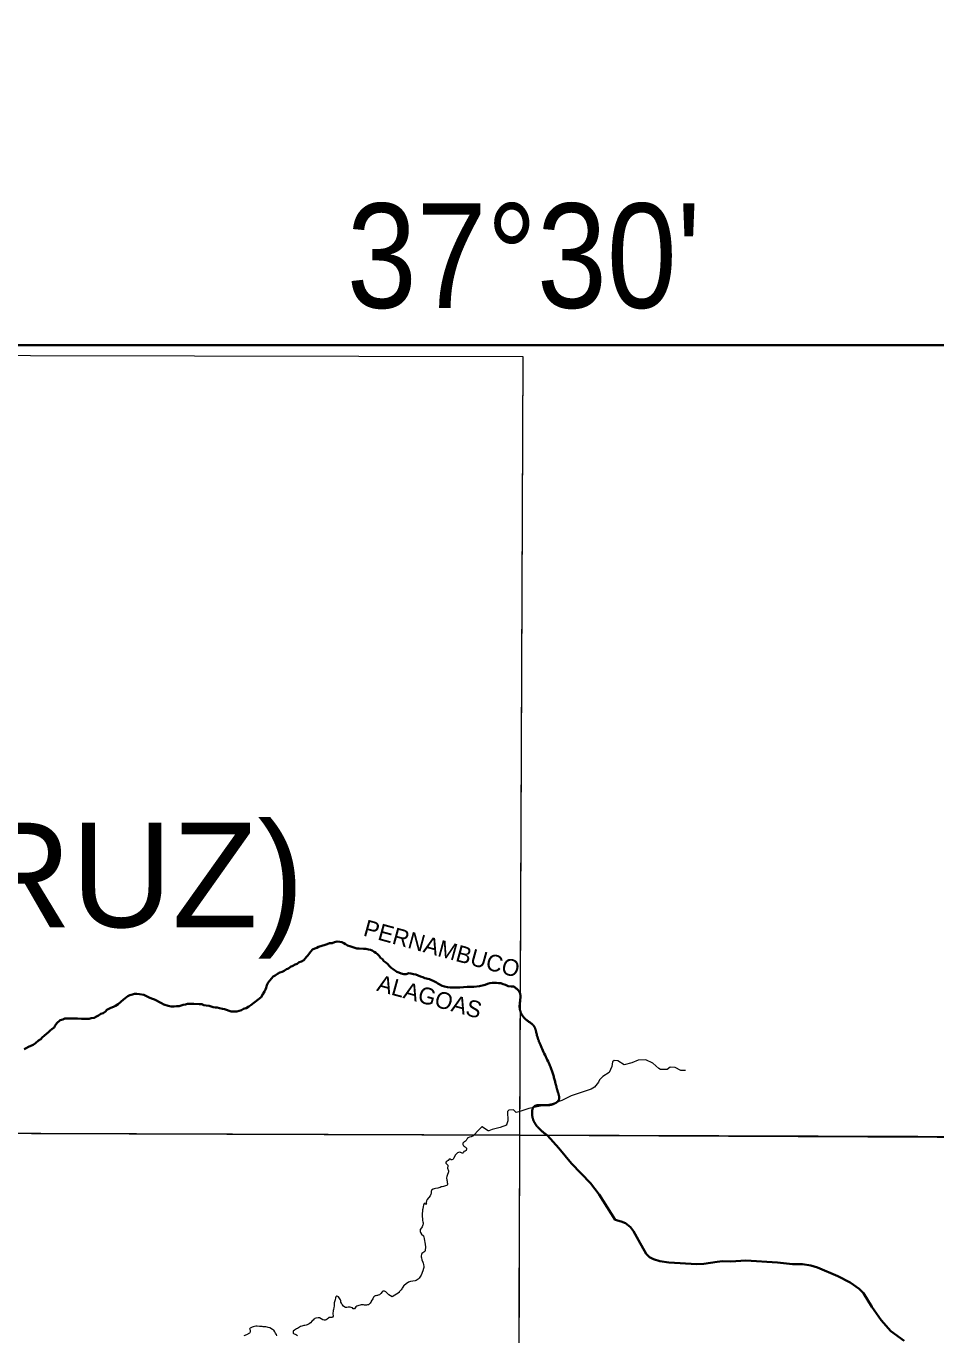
# Model space of a CAD drawing. Extents: x -1643653 to 4543381, y 1624270 to 13878484.
# Drawn here: x 594278 to 598632, y 8920034 to 8926297 of the extents above; entities that cross this region are included whole.
import ezdxf
from ezdxf.enums import TextEntityAlignment as Align

# ---------------------------------------------------------------- set-up
doc = ezdxf.new("R2010")
doc.units = 0
doc.header["$LTSCALE"] = 200
doc.linetypes.add('LONG_DASH_SHORT_DASH', pattern=[9.9, 6, -1.2, 1.5, -1.2])
doc.layers.add('1', color=7, linetype='Continuous', lineweight=13)
doc.layers.add('6', color=7, linetype='Continuous', lineweight=13)

msp = doc.modelspace()

# ---------------------------------------------------------------- linework, layer by layer
at = {"layer": '1', "lineweight": 25}
msp.add_spline([(814781, 9009175.5), (814787.2, 9009173.4), (814796.9, 9009173.4), (814799.4, 9009172.4), (814805.1, 9009174.5), (814805.6, 9009176.5), (814811.7, 9009179.5), (814811.7, 9009179.5), (814801.5, 9009181), (814790.7, 9009181.5), (814784.1, 9009183.1), (814777.4, 9009185.1), (814778.4, 9009175.5)], degree=3, dxfattribs=at)
at = {"layer": '6', "lineweight": 35}
msp.add_lwpolyline([(574695.3, 8924769.6), (626625.7, 8924769.6), (626625.7, 8896026.7), (574695.3, 8896026.7)], close=True, dxfattribs=at)
at = {"layer": '6'}
for points in [[(585656.3, 8924738.8), (596655.5, 8924715.8), (596639.8, 8920989.8), (585645.8, 8921027.3)], [(607600.8, 8920952.4), (596639.8, 8920989.8), (596608.8, 8909934.4), (607569.8, 8909894.9)]]:
    msp.add_lwpolyline(points, close=True, dxfattribs=at)
for points in [[(596655.5, 8924715.8), (596593.3, 8909930.3), (596531.7, 8896026.7)], [(597434.3, 8921299.7), (597411.5, 8921299.7), (597383.8, 8921313.7), (597360.5, 8921314.5), (597345.6, 8921303.6), (597314.4, 8921304.1), (597306.5, 8921308), (597277.6, 8921334.7), (597243.3, 8921349.7), (597206.9, 8921347.9), (597176.8, 8921335.1), (597140.6, 8921326.9), (597109.4, 8921345.3), (597091.8, 8921347), (597084, 8921340.9), (597080.4, 8921317.9), (597067.7, 8921289.1), (597038.2, 8921270.1), (597022.5, 8921254), (597017.6, 8921243.4), (596998.4, 8921219.3), (596982.5, 8921209.2), (596886.2, 8921177.5), (596841.4, 8921155.3), (596796, 8921139.4), (596684.4, 8921117.9), (596636.5, 8921101.1), (596623.7, 8921097.9), (596609.9, 8921111.7), (596587.7, 8921108.9), (596581.2, 8921103.5)], [(596581.2, 8921103.5), (596583.4, 8921058), (596577.4, 8921038.4), (596576.5, 8921036.9), (596546.9, 8921026.8), (596509.1, 8921016.7), (596491.7, 8921010.3), (596490, 8921010.8), (596472.1, 8921022.3), (596460.7, 8921029.2), (596459.6, 8921029.6), (596457.7, 8921028), (596445.2, 8921015.4), (596419.5, 8920988.9)], [(574684.9, 8921064.7), (596639.8, 8920989.8), (607636.3, 8920937.2), (626625.7, 8920820.5)], [(596419.5, 8920988.9), (596416.1, 8920985.5), (596411.6, 8920983.1), (596407.8, 8920981.7), (596399.5, 8920980), (596392.7, 8920976.5), (596389.8, 8920974.2), (596389.4, 8920973.2), (596388.5, 8920972.8), (596388, 8920971.8), (596387, 8920970.8), (596385.5, 8920968), (596383.2, 8920964.5), (596380.2, 8920960.7), (596376.2, 8920958.1), (596372.5, 8920956.2), (596369.6, 8920953.6), (596368.4, 8920952), (596367.4, 8920948.3), (596368.1, 8920946.1), (596368.2, 8920944.4), (596370, 8920941.5), (596371.9, 8920939.1), (596374.2, 8920937.3), (596377.3, 8920934.5), (596381, 8920931.9), (596384.8, 8920927.5), (596384.8, 8920927.5), (596385.6, 8920924.6), (596383.9, 8920916.4), (596383.6, 8920915.6), (596379.7, 8920913.5), (596373.2, 8920911.8), (596371.3, 8920906.5), (596370.2, 8920904.4), (596367.6, 8920903.1), (596364.1, 8920903.5), (596358.3, 8920907.2), (596357.3, 8920907.5), (596352.8, 8920907.7), (596347.5, 8920907.1), (596342.6, 8920904.7), (596337.1, 8920900), (596333.1, 8920895.9), (596322.9, 8920878.2)], [(596322.9, 8920878.2), (596321.8, 8920875.5), (596320.5, 8920873.2), (596315.8, 8920871.4), (596312.6, 8920871.3), (596310.4, 8920872.7), (596308.4, 8920874.5), (596303, 8920874.9), (596298.1, 8920868.6), (596293.7, 8920866.1), (596288.5, 8920862.6), (596287.3, 8920858.1), (596287.3, 8920855.8), (596289.2, 8920853.1), (596295.7, 8920846.8), (596296.2, 8920845.8), (596296.8, 8920842.9), (596295, 8920832), (596300.2, 8920819.4), (596299.3, 8920813.8), (596292.4, 8920797.3), (596290.7, 8920791.7), (596289.4, 8920786.3), (596290.7, 8920775), (596292.3, 8920769.4), (596293.4, 8920763.9), (596295.3, 8920758.3), (596294.3, 8920752.9), (596293.5, 8920751), (596289.7, 8920748.2), (596275.6, 8920744), (596269.9, 8920743.1), (596264.5, 8920741.9), (596258.8, 8920739.7), (596253.2, 8920738.4), (596247.6, 8920736.7), (596236.5, 8920735.2), (596230.9, 8920733.7), (596225.4, 8920731.3), (596218.8, 8920726.5), (596218.2, 8920725.5), (596216.7, 8920722.2), (596215.8, 8920715.7), (596215.7, 8920710.1), (596215.3, 8920707.1), (596211.6, 8920699.2), (596197.7, 8920682), (596193.8, 8920675.4), (596193.1, 8920667.7), (596194.2, 8920664.1), (596192.8, 8920660.7), (596192.2, 8920658.1), (596192, 8920658), (596185.8, 8920663.5), (596183.3, 8920663.3), (596181.1, 8920659.8), (596179.3, 8920654.3), (596178.1, 8920648.7), (596176.8, 8920637.8), (596175.7, 8920632), (596175.2, 8920626.1), (596173.4, 8920615.3), (596172.7, 8920609.8), (596172.8, 8920603.6), (596174.4, 8920586.9), (596175.3, 8920581.1), (596177.2, 8920575.1), (596177.8, 8920569.5), (596177.6, 8920563.3), (596177.3, 8920560), (596173.2, 8920551.4), (596169.7, 8920546), (596164.5, 8920539), (596163.8, 8920534.7), (596164.4, 8920529.3), (596165.8, 8920523.5), (596169.8, 8920515.6), (596179, 8920508.3), (596179.7, 8920507.3), (596181.2, 8920501.9), (596182.2, 8920495.7), (596184.6, 8920484.3), (596186.5, 8920477.5), (596189.9, 8920455.4)], [(596189.9, 8920455.4), (596189.5, 8920454.3), (596187.2, 8920440.2), (596187.2, 8920439.4), (596188.3, 8920437.7), (596188.3, 8920437.1), (596185.5, 8920433.8), (596181.5, 8920430.2), (596172.4, 8920423), (596169.5, 8920418.8), (596168.2, 8920412.8), (596168.7, 8920407.7), (596169.5, 8920402.7), (596172, 8920392.7), (596176.5, 8920381.4), (596178, 8920376.9), (596179.2, 8920371.6), (596180.6, 8920361.1), (596180.6, 8920356.3), (596179.6, 8920351.4), (596176.7, 8920340.8), (596168, 8920320.1), (596162.5, 8920310), (596158.8, 8920305.4), (596153.7, 8920300.7), (596148.8, 8920297.3), (596144, 8920294.9), (596139.2, 8920293.3), (596128.6, 8920290.9), (596118.2, 8920289.7), (596108.2, 8920286.6), (596097.6, 8920278.6)], [(596097.6, 8920278.6), (596087, 8920270.7), (596086.2, 8920270.4), (596080.9, 8920262.8), (596078.5, 8920257.9), (596076, 8920254.4), (596072.4, 8920250.1), (596065.8, 8920243.2), (596064.1, 8920240.6), (596063, 8920236.2), (596030, 8920216.7), (596014.6, 8920225.9), (596013.7, 8920226.2), (596013.1, 8920226.8), (596012.8, 8920227.7), (596010.9, 8920229.4), (596007.9, 8920232.8), (596000.2, 8920239.7), (595996.7, 8920242.2), (595992.4, 8920243.5), (595988.7, 8920243.2), (595985.4, 8920242.5), (595983.7, 8920241.8), (595981.6, 8920239.6), (595976.4, 8920232.6), (595973.2, 8920229.4), (595969.3, 8920226.3), (595963.4, 8920223.6), (595959.7, 8920222.4), (595955.7, 8920221.9), (595952, 8920221.1), (595948.5, 8920221.1), (595947.7, 8920220.8), (595944.7, 8920218.6), (595940.5, 8920213.8), (595940.1, 8920212.7), (595939.1, 8920212), (595936.7, 8920206.9)], [(595936.7, 8920206.9), (595936.6, 8920206.9), (595929.1, 8920195.6), (595929.2, 8920192.4), (595927.8, 8920190.1), (595924, 8920185.5), (595919.5, 8920180.9), (595916.5, 8920178.5), (595912.4, 8920177.2), (595907.3, 8920176.2), (595897.2, 8920177), (595891.9, 8920177.8), (595886.4, 8920177.8), (595881.6, 8920177.2), (595866.2, 8920173.5), (595861.1, 8920171.8), (595856.2, 8920168.8), (595848.9, 8920158.8), (595845, 8920158), (595843.1, 8920159.2), (595839.4, 8920163), (595833.5, 8920165.6), (595828.2, 8920166.5), (595818.6, 8920165.9), (595813.1, 8920165), (595806.4, 8920165.6), (595802.8, 8920167.3), (595797.3, 8920170.8), (595790.6, 8920180), (595786.8, 8920186.4), (595784.7, 8920191.3), (595784, 8920196.7), (595782.1, 8920201.6), (595779.5, 8920206.9), (595776.4, 8920211.9), (595772.8, 8920216), (595770, 8920218), (595764.9, 8920219.3), (595762.9, 8920219.2), (595760.1, 8920216.5), (595757.9, 8920212.1), (595756.5, 8920201.4), (595753, 8920186.6), (595752.3, 8920180.9), (595752.1, 8920171), (595750.8, 8920165.7), (595749.5, 8920155.6), (595748.2, 8920150.3), (595746.6, 8920135.4), (595747, 8920125.1), (595746.8, 8920123), (595744.1, 8920119), (595741.7, 8920117.9), (595733.7, 8920117.9), (595729, 8920117.3), (595726.8, 8920116.5), (595726.1, 8920116), (595719.5, 8920108.7), (595714.6, 8920105.7), (595709.3, 8920104.6), (595704.2, 8920104.7), (595697.4, 8920106.1), (595682.2, 8920114.9), (595680.4, 8920115.5), (595675.5, 8920115.9), (595665.3, 8920114.4), (595660.3, 8920112.3), (595658.1, 8920111)], [(595658.1, 8920111), (595655.6, 8920108.5), (595651.9, 8920104.2), (595647.8, 8920100.6), (595639.3, 8920091), (595632.7, 8920087), (595623.2, 8920082.6), (595617.5, 8920080.8), (595612.7, 8920078.9), (595606.8, 8920078.2), (595597.1, 8920075.8), (595591.6, 8920073.9), (595586.7, 8920071), (595581.7, 8920067.6), (595577.1, 8920064.8), (595571.5, 8920062.6), (595561.7, 8920056.4), (595561.7, 8920056.4), (595556.2, 8920051.1)], [(595478.1, 8920030.1), (595476.1, 8920035.8), (595474.8, 8920037.4), (595472.3, 8920042.5), (595468.9, 8920048.1), (595462.9, 8920056.2), (595457.2, 8920059.5), (595444.2, 8920067.7), (595436.6, 8920069.9), (595431.2, 8920071), (595425.4, 8920071.8), (595413.3, 8920072.9), (595407.1, 8920073.8), (595395.5, 8920074.6), (595383.1, 8920075.9), (595377.1, 8920075.5), (595365.3, 8920073.2), (595359.7, 8920071.7), (595353.5, 8920068.5), (595349.8, 8920066.3), (595348.4, 8920064.4), (595347.6, 8920062.5), (595348.1, 8920060.6), (595350.5, 8920055.3), (595350.7, 8920050.2), (595349.1, 8920044.4), (595347.4, 8920041.8), (595332.8, 8920034.6), (595319.8, 8920029.3)], [(595556.2, 8920051.1), (595556.8, 8920041.8), (595557.1, 8920040.8), (595558.3, 8920039.9), (595568.7, 8920036.2), (595571.6, 8920035), (595576.8, 8920030.7)]]:
    msp.add_lwpolyline(points, dxfattribs=at)
at = {"layer": '6', "linetype": 'LONG_DASH_SHORT_DASH', "lineweight": 35}
for points in [[(595503.7, 8921771.9), (595513.3, 8921776.4), (595523.8, 8921783.5), (595533.3, 8921787.6), (595542.8, 8921794.6), (595554.8, 8921799.7), (595565.9, 8921806.8), (595575.4, 8921810.3), (595584.9, 8921816.9), (595595.4, 8921821), (595607, 8921827), (595613.5, 8921834.6), (595619.5, 8921842.7), (595626.5, 8921849.7), (595635, 8921860.3), (595640.5, 8921868.3), (595647.9, 8921877.9), (595660, 8921882.5), (595669.5, 8921886.5), (595678, 8921891.1), (595709.1, 8921900.8), (595718.1, 8921904.3), (595730.2, 8921907.9), (595742.2, 8921908.9), (595753.8, 8921913), (595767.3, 8921916.1), (595779.9, 8921915.6), (595789.4, 8921912.7), (595799, 8921909.2), (595806.5, 8921903.2), (595816.6, 8921897.7), (595827.1, 8921893.8), (595861.3, 8921882.9), (595871.9, 8921882.9), (595892.5, 8921882), (595904, 8921881.1), (595916.1, 8921878.1), (595925.6, 8921877.1), (595934.7, 8921873.7), (595943.7, 8921867.2), (595952.3, 8921861.7), (595960.3, 8921855.2), (595968.4, 8921847.7), (595974, 8921838.7), (595983.5, 8921831.2), (595990.1, 8921821.7), (596000.2, 8921815.7), (596007.7, 8921809.2), (596016.8, 8921798.7), (596024.9, 8921790.7), (596035.4, 8921784.8), (596052.1, 8921771.8), (596061.6, 8921768.8), (596073.7, 8921763.3), (596085.2, 8921760.4), (596097.3, 8921760.4), (596110.3, 8921764.5), (596119.9, 8921763.6), (596131.4, 8921760.1), (596142.5, 8921759.1), (596153.6, 8921753.2), (596165.6, 8921749.7), (596176.7, 8921745.2), (596186.7, 8921741.8), (596208.8, 8921735.8), (596232, 8921724.4), (596241.6, 8921720.9), (596249.1, 8921714.9), (596268.7, 8921704.5), (596279.8, 8921701), (596294.3, 8921698.1), (596306.9, 8921697.1), (596320, 8921696.7), (596353.6, 8921696.8), (596389.2, 8921699), (596420.4, 8921700.1), (596448.5, 8921702.3), (596474.6, 8921709.4), (596486.1, 8921713.5), (596497.6, 8921717), (596508.2, 8921718.1), (596528.7, 8921718.2), (596538.8, 8921717.7), (596549.8, 8921716.3), (596560.4, 8921712.3), (596572.5, 8921708.8), (596585, 8921703.4), (596598.6, 8921701.4), (596611.6, 8921701.5)], [(594412.5, 8921504.4), (594417, 8921514), (594424.5, 8921525.1), (594441.5, 8921540.7), (594453.5, 8921543.8), (594464, 8921547.8), (594495.2, 8921548), (594509.2, 8921547.5), (594523.3, 8921547.6), (594543.9, 8921545.7), (594569, 8921545.8), (594580.6, 8921546.3), (594590.1, 8921549.9), (594603.7, 8921551.5), (594614.2, 8921558.1), (594625.2, 8921562.1), (594636.2, 8921569.7), (594646.8, 8921574.3), (594657.3, 8921581.8), (594664.3, 8921588.9), (594683.8, 8921599), (594696.4, 8921604.1), (594705.9, 8921609.2), (594718.4, 8921616.8), (594744.4, 8921639), (594765, 8921654.6), (594774, 8921659.2), (594786.5, 8921662.7), (594796.6, 8921666.8), (594808.1, 8921666.8), (594820.7, 8921664.4), (594841.3, 8921661.5), (594851.3, 8921657), (594860.9, 8921651), (594870.5, 8921647.1), (594883, 8921642.6), (594893.1, 8921638.6), (594925.8, 8921621.2), (594936.4, 8921614.7), (594958, 8921608.3), (594972.1, 8921605.8), (594986.1, 8921605.9), (594998.2, 8921606.4), (595010.2, 8921606.5), (595019.3, 8921610.1), (595029.8, 8921613.6), (595040.8, 8921614.7), (595049.9, 8921618.2), (595059.9, 8921618.8), (595070, 8921618.8), (595081.5, 8921618.4), (595106.1, 8921616.5), (595118.7, 8921616), (595128.2, 8921612.6), (595140.3, 8921610.1), (595153.9, 8921608.2), (595162.9, 8921604.7), (595173.5, 8921601.7), (595183, 8921600.8), (595193.1, 8921600.3), (595203.6, 8921596.8), (595217.2, 8921593.9), (595226.7, 8921592.9), (595259.9, 8921582), (595287, 8921582.1), (595309.1, 8921588.3), (595319.1, 8921594.3), (595331.2, 8921597.9), (595343.7, 8921605.5), (595354.2, 8921612.6), (595388.8, 8921638.3), (595402.3, 8921649.4), (595410.8, 8921664.5), (595419.2, 8921676.6), (595423.7, 8921686.2), (595427.2, 8921695.2), (595430.2, 8921707.8), (595437.2, 8921719.8), (595444.2, 8921729.4), (595460.7, 8921748.6), (595469.7, 8921754.1), (595481.2, 8921762.2), (595491.7, 8921767.8), (595503.7, 8921771.9)], [(594269.2, 8921400.9), (594278.7, 8921405.9), (594289.8, 8921413), (594300.8, 8921417.1), (594311.8, 8921422.1), (594322.3, 8921429.7), (594337.9, 8921443.3), (594348.4, 8921448.4), (594354.9, 8921457.5), (594365.9, 8921466.1), (594384.9, 8921482.7), (594392.4, 8921491.3), (594401.5, 8921496.3), (594412.5, 8921504.4)], [(596772.7, 8920987.6), (596827.2, 8920927.7), (596887.6, 8920854.4), (596978.3, 8920759.7), (597020.1, 8920705.3), (597096.6, 8920585), (597125.2, 8920577.1), (597146.5, 8920568.5), (597170.2, 8920550.2), (597184.9, 8920530.7), (597208.4, 8920486.7), (597244.6, 8920421.2), (597260.6, 8920405.6), (597280.5, 8920395.7), (597310.8, 8920386.4), (597353.9, 8920380.3), (597487.5, 8920372), (597521, 8920374.3), (597585, 8920384.1), (597610.2, 8920386.4), (597650.2, 8920385.4), (597721.8, 8920389.3), (597874.1, 8920380.3), (597945, 8920371.9), (597993.4, 8920372.2), (598032.7, 8920365.4), (598064.9, 8920356.1), (598162, 8920314.6), (598221.7, 8920285.1), (598264.7, 8920254.4), (598285.8, 8920233.5), (598324.6, 8920168.7), (598370.5, 8920103.8), (598416.6, 8920052.4), (598480.7, 8920006.1)]]:
    msp.add_lwpolyline(points, dxfattribs=at)
msp.add_spline([(596611.2, 8921701.9), (596639.9, 8921673.2), (596639.9, 8921601.6), (596665.6, 8921547.2), (596711.4, 8921507.1), (596720, 8921478.5), (596734.3, 8921432.6), (596788.7, 8921312.3), (596811.6, 8921237.9), (596823.1, 8921194.9), (596828.8, 8921163.4), (596788.7, 8921134.8), (596705.7, 8921123.3), (596700, 8921083.2), (596772.7, 8920987.6)], degree=3, dxfattribs=at)

# ---------------------------------------------------------------- texts
at = {"layer": '6', "width": 0.9}
msp.add_text("37°30'", height=500, dxfattribs=at).set_placement((596659.7, 8924948.5), align=Align.CENTER)
at = {"layer": '6'}
msp.add_text('(POÇO DA CRUZ)', height=500, dxfattribs=at).set_placement((590036.9, 8921984.9))
for s, p in [('PERNAMBUCO', (596257.1, 8921844)), ('ALAGOAS', (596198.5, 8921614.1))]:
    msp.add_text(s, height=80, rotation=344.671, dxfattribs=at).set_placement(p, align=Align.CENTER)

doc.saveas('drawing.dxf')
